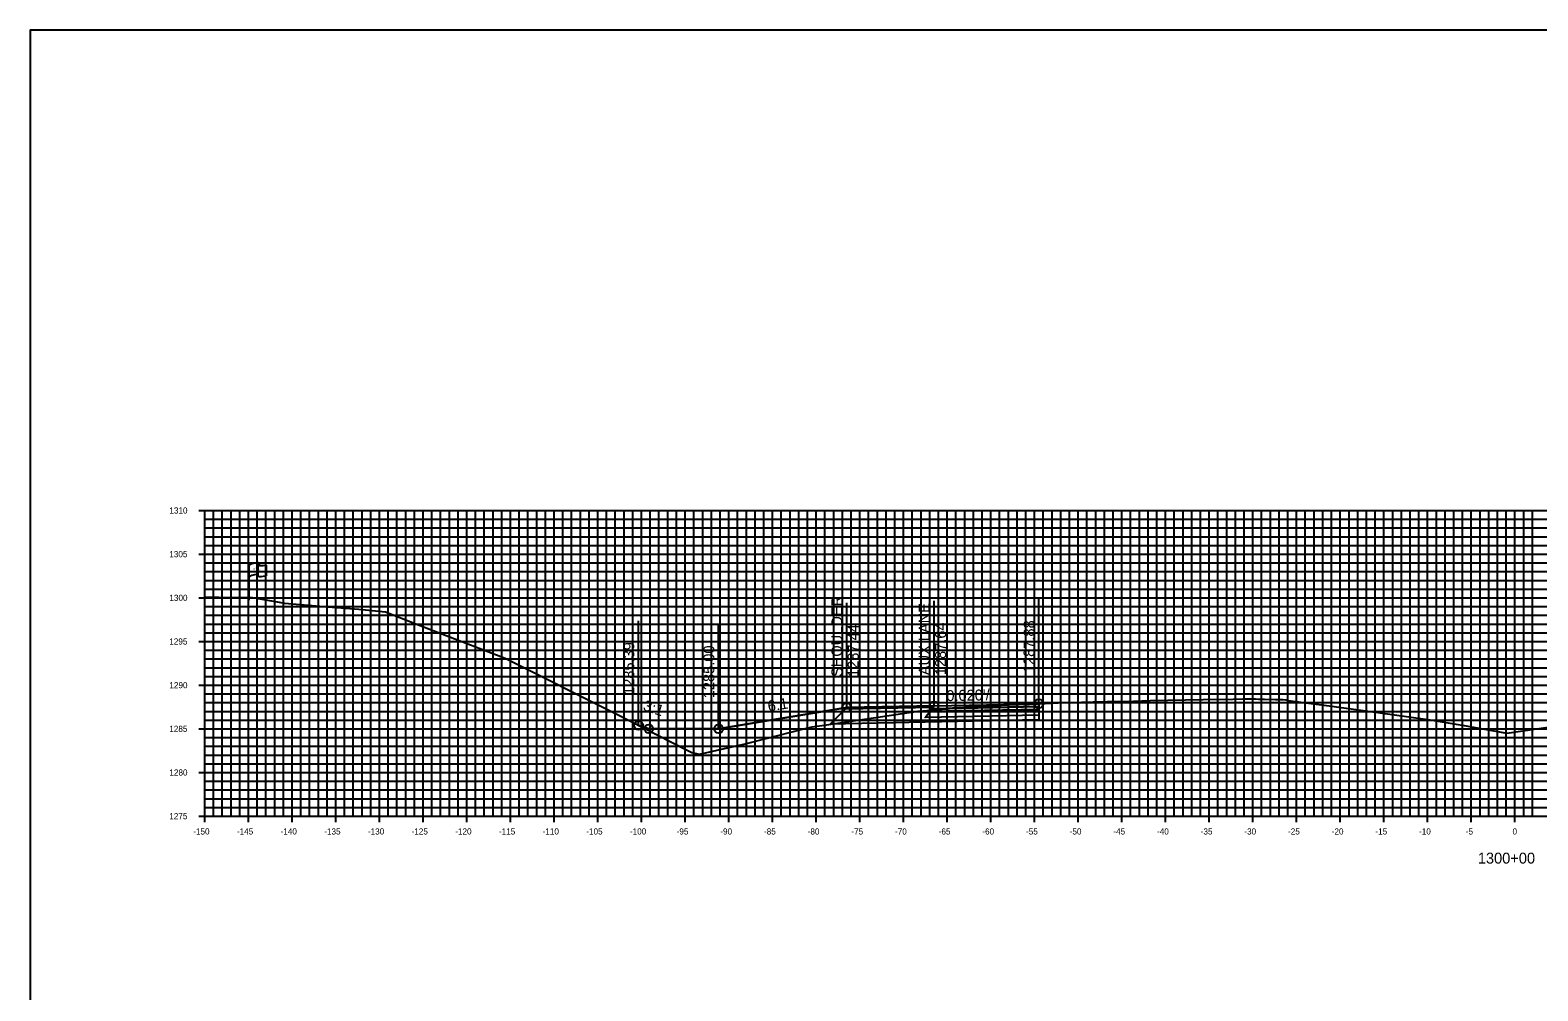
# Model space of a CAD drawing. Extents: x 674939 to 678919, y 750652 to 765176.
# Drawn here: x 678578.5 to 678751.2, y 764146.3 to 764256.3 of the extents above; entities that cross this region are included whole.
import ezdxf

# ---------------------------------------------------------------- set-up
doc = ezdxf.new("R2010")
doc.units = 0
for name, color, linetype in [('R_Alt Surface', 7, 'Continuous'), ('R_Axis', 7, 'Continuous'), ('R_Axis Annot', 7, 'Continuous'), ('R_Exist Surface', 7, 'Continuous'), ('R_Fin Surface', 7, 'Continuous'), ('R_Grid', 7, 'Continuous'), ('R_No Plot', 7, 'Continuous'), ('R_Xsect Elev', 7, 'Continuous'), ('R_Xsect Slope', 7, 'Continuous'), ('S_EXIST_ROW', 7, 'Continuous')]:
    doc.layers.add(name, color=color, linetype=linetype)

msp = doc.modelspace()

# ---------------------------------------------------------------- linework, layer by layer
for points in [[(678672.02, 764178.73), (678657.36, 764176.29)], [(678657.36, 764176.29), (678649.36, 764176.29), (678648.2, 764176.67)]]:
    msp.add_lwpolyline(points)
at = {"layer": 'R_Alt Surface'}
msp.add_lwpolyline([(678694.02, 764177.85), (678694.02, 764177.31), (678681.02, 764177.05), (678670.14, 764176.83), (678671.9, 764178.57)], dxfattribs=at)
for points in [[(678694.02, 764178.51), (678694.02, 764177.85), (678681.02, 764177.59), (678681.52, 764178.26)], [(678694.02, 764178.84), (678694.02, 764178.51), (678681.52, 764178.26), (678681.77, 764178.59)]]:
    msp.add_lwpolyline(points, close=True, dxfattribs=at)
at = {"layer": 'R_Axis'}
for p, q in [((678597.83, 764201.29), (678599.23, 764201.29)), ((678598.53, 764166.29), (678598.53, 764201.29)), ((678598.53, 764200.29), (678598.88, 764200.29)), ((678598.53, 764199.29), (678598.88, 764199.29)), ((678598.53, 764198.29), (678598.88, 764198.29)), ((678598.53, 764197.29), (678598.88, 764197.29)), ((678597.83, 764196.29), (678599.23, 764196.29)), ((678598.53, 764195.29), (678598.88, 764195.29)), ((678598.53, 764194.29), (678598.88, 764194.29)), ((678598.53, 764193.29), (678598.88, 764193.29)), ((678598.53, 764192.29), (678598.88, 764192.29)), ((678597.83, 764191.29), (678599.23, 764191.29)), ((678598.53, 764190.29), (678598.88, 764190.29)), ((678598.53, 764189.29), (678598.88, 764189.29)), ((678598.53, 764188.29), (678598.88, 764188.29)), ((678598.53, 764187.29), (678598.88, 764187.29)), ((678597.83, 764186.29), (678599.23, 764186.29)), ((678598.53, 764185.29), (678598.88, 764185.29)), ((678598.53, 764184.29), (678598.88, 764184.29)), ((678598.53, 764183.29), (678598.88, 764183.29)), ((678598.53, 764182.29), (678598.88, 764182.29)), ((678597.83, 764181.29), (678599.23, 764181.29)), ((678598.53, 764180.29), (678598.88, 764180.29)), ((678598.53, 764179.29), (678598.88, 764179.29)), ((678598.53, 764178.29), (678598.88, 764178.29)), ((678597.83, 764176.29), (678599.23, 764176.29)), ((678598.53, 764177.29), (678598.88, 764177.29)), ((678598.53, 764175.29), (678598.88, 764175.29)), ((678598.53, 764174.29), (678598.88, 764174.29)), ((678598.53, 764173.29), (678598.88, 764173.29)), ((678597.83, 764171.29), (678599.23, 764171.29)), ((678598.53, 764172.29), (678598.88, 764172.29)), ((678598.53, 764170.29), (678598.88, 764170.29)), ((678598.53, 764169.29), (678598.88, 764169.29)), ((678598.53, 764168.29), (678598.88, 764168.29)), ((678597.83, 764166.29), (678599.23, 764166.29)), ((678598.53, 764167.29), (678598.88, 764167.29)), ((678598.53, 764165.59), (678598.53, 764166.99)), ((678598.53, 764166.29), (678898.53, 764166.29)), ((678603.53, 764165.59), (678603.53, 764166.99)), ((678608.53, 764165.59), (678608.53, 764166.99)), ((678613.53, 764165.59), (678613.53, 764166.99)), ((678618.53, 764165.59), (678618.53, 764166.99)), ((678623.53, 764165.59), (678623.53, 764166.99)), ((678628.53, 764165.59), (678628.53, 764166.99)), ((678633.53, 764165.59), (678633.53, 764166.99)), ((678638.53, 764165.59), (678638.53, 764166.99)), ((678643.53, 764165.59), (678643.53, 764166.99)), ((678648.53, 764165.59), (678648.53, 764166.99)), ((678653.53, 764165.59), (678653.53, 764166.99)), ((678658.53, 764165.59), (678658.53, 764166.99)), ((678663.53, 764165.59), (678663.53, 764166.99)), ((678668.53, 764165.59), (678668.53, 764166.99)), ((678673.53, 764165.59), (678673.53, 764166.99)), ((678678.53, 764165.59), (678678.53, 764166.99)), ((678683.53, 764165.59), (678683.53, 764166.99)), ((678688.53, 764165.59), (678688.53, 764166.99)), ((678693.53, 764165.59), (678693.53, 764166.99)), ((678698.53, 764165.59), (678698.53, 764166.99)), ((678703.53, 764165.59), (678703.53, 764166.99)), ((678708.53, 764165.59), (678708.53, 764166.99)), ((678713.53, 764165.59), (678713.53, 764166.99)), ((678718.53, 764165.59), (678718.53, 764166.99)), ((678723.53, 764165.59), (678723.53, 764166.99)), ((678728.53, 764165.59), (678728.53, 764166.99)), ((678733.53, 764165.59), (678733.53, 764166.99)), ((678738.53, 764165.59), (678738.53, 764166.99)), ((678743.53, 764165.59), (678743.53, 764166.99)), ((678748.53, 764165.59), (678748.53, 764166.99))]:
    msp.add_line(p, q, dxfattribs=at)
at = {"layer": 'R_Exist Surface'}
msp.add_lwpolyline([(678598.53, 764191.37), (678600.13, 764191.38), (678603.97, 764191.34), (678607.06, 764190.79), (678607.65, 764190.69), (678612.6, 764190.26), (678616.17, 764190), (678619.21, 764189.67), (678622.7, 764188.31), (678632.91, 764184.37), (678645.62, 764178), (678653.59, 764173.91), (678654.29, 764173.58), (678655.16, 764173.38), (678660.39, 764174.59), (678662.63, 764175.15), (678667.1, 764176.28), (678668.07, 764176.52), (678669.72, 764176.75), (678680.2, 764178.31), (678680.33, 764178.32), (678683.78, 764178.62), (678684, 764178.67), (678684.31, 764178.73), (678685.48, 764178.77), (678687.23, 764178.87), (678687.93, 764178.93), (678690.61, 764179.05), (678692.9, 764179.13), (678693.95, 764179.17), (678694.02, 764179.17), (678696.22, 764179.25), (678700.24, 764179.37), (678701.83, 764179.4), (678702.41, 764179.4), (678704.86, 764179.47), (678706.78, 764179.52), (678712.85, 764179.64), (678716.26, 764179.7), (678717.39, 764179.72), (678718.63, 764179.71), (678718.66, 764179.71), (678718.83, 764179.71), (678719.18, 764179.69), (678719.84, 764179.67), (678721.13, 764179.65), (678721.54, 764179.65), (678721.96, 764179.64), (678722.31, 764179.62), (678722.46, 764179.57), (678722.58, 764179.55), (678725.2, 764179.19), (678727.25, 764178.93), (678734.22, 764177.96), (678738.82, 764177.32), (678742.71, 764176.66), (678747.6, 764175.8), (678753.08, 764176.6)], dxfattribs=at)
at = {"layer": 'R_Fin Surface'}
for points in [[(678648.2, 764176.67), (678649.36, 764176.29), (678657.36, 764176.29), (678672.02, 764178.73), (678682.02, 764178.93), (678694.02, 764179.17)], [(678672.02, 764178.73), (678682.02, 764178.93), (678694.02, 764179.17)], [(678672.02, 764178.73), (678672.02, 764178.73)]]:
    msp.add_lwpolyline(points, dxfattribs=at)
for points in [[(678682.02, 764178.93), (678672.02, 764178.73), (678671.9, 764178.57), (678681.9, 764178.77)], [(678694.02, 764179.17), (678694.02, 764178.84), (678681.77, 764178.59), (678682.02, 764178.93)]]:
    msp.add_lwpolyline(points, close=True, dxfattribs=at)
at = {"layer": 'R_Grid'}
for p, q in [((678598.53, 764201.29), (678898.53, 764201.29)), ((678598.53, 764166.29), (678598.53, 764201.29)), ((678599.53, 764166.29), (678599.53, 764201.29)), ((678600.53, 764166.29), (678600.53, 764201.29)), ((678601.53, 764166.29), (678601.53, 764201.29)), ((678602.53, 764166.29), (678602.53, 764201.29)), ((678603.53, 764166.29), (678603.53, 764201.29)), ((678604.53, 764166.29), (678604.53, 764201.29)), ((678605.53, 764166.29), (678605.53, 764201.29)), ((678606.53, 764166.29), (678606.53, 764201.29)), ((678607.53, 764166.29), (678607.53, 764201.29)), ((678608.53, 764166.29), (678608.53, 764201.29)), ((678609.53, 764166.29), (678609.53, 764201.29)), ((678610.53, 764166.29), (678610.53, 764201.29)), ((678611.53, 764166.29), (678611.53, 764201.29)), ((678612.53, 764166.29), (678612.53, 764201.29)), ((678613.53, 764166.29), (678613.53, 764201.29)), ((678614.53, 764166.29), (678614.53, 764201.29)), ((678615.53, 764166.29), (678615.53, 764201.29)), ((678616.53, 764166.29), (678616.53, 764201.29)), ((678617.53, 764166.29), (678617.53, 764201.29)), ((678618.53, 764166.29), (678618.53, 764201.29)), ((678619.53, 764166.29), (678619.53, 764201.29)), ((678620.53, 764166.29), (678620.53, 764201.29)), ((678621.53, 764166.29), (678621.53, 764201.29)), ((678622.53, 764166.29), (678622.53, 764201.29)), ((678623.53, 764166.29), (678623.53, 764201.29)), ((678624.53, 764166.29), (678624.53, 764201.29)), ((678625.53, 764166.29), (678625.53, 764201.29)), ((678626.53, 764166.29), (678626.53, 764201.29)), ((678627.53, 764166.29), (678627.53, 764201.29)), ((678628.53, 764166.29), (678628.53, 764201.29)), ((678629.53, 764166.29), (678629.53, 764201.29)), ((678630.53, 764166.29), (678630.53, 764201.29)), ((678631.53, 764166.29), (678631.53, 764201.29)), ((678632.53, 764166.29), (678632.53, 764201.29)), ((678633.53, 764166.29), (678633.53, 764201.29)), ((678634.53, 764166.29), (678634.53, 764201.29)), ((678635.53, 764166.29), (678635.53, 764201.29)), ((678636.53, 764166.29), (678636.53, 764201.29)), ((678637.53, 764166.29), (678637.53, 764201.29)), ((678638.53, 764166.29), (678638.53, 764201.29)), ((678639.53, 764166.29), (678639.53, 764201.29)), ((678640.53, 764166.29), (678640.53, 764201.29)), ((678641.53, 764166.29), (678641.53, 764201.29)), ((678642.53, 764166.29), (678642.53, 764201.29)), ((678643.53, 764166.29), (678643.53, 764201.29)), ((678644.53, 764166.29), (678644.53, 764201.29)), ((678645.53, 764166.29), (678645.53, 764201.29)), ((678646.53, 764166.29), (678646.53, 764201.29)), ((678647.53, 764166.29), (678647.53, 764201.29)), ((678648.53, 764166.29), (678648.53, 764201.29)), ((678649.53, 764166.29), (678649.53, 764201.29)), ((678650.53, 764166.29), (678650.53, 764201.29)), ((678651.53, 764166.29), (678651.53, 764201.29)), ((678652.53, 764166.29), (678652.53, 764201.29)), ((678653.53, 764166.29), (678653.53, 764201.29)), ((678654.53, 764166.29), (678654.53, 764201.29)), ((678655.53, 764166.29), (678655.53, 764201.29)), ((678656.53, 764166.29), (678656.53, 764201.29)), ((678657.53, 764166.29), (678657.53, 764201.29)), ((678658.53, 764166.29), (678658.53, 764201.29)), ((678659.53, 764166.29), (678659.53, 764201.29)), ((678660.53, 764166.29), (678660.53, 764201.29)), ((678661.53, 764166.29), (678661.53, 764201.29)), ((678662.53, 764166.29), (678662.53, 764201.29)), ((678663.53, 764166.29), (678663.53, 764201.29)), ((678664.53, 764166.29), (678664.53, 764201.29)), ((678665.53, 764166.29), (678665.53, 764201.29)), ((678666.53, 764166.29), (678666.53, 764201.29)), ((678667.53, 764166.29), (678667.53, 764201.29)), ((678668.53, 764166.29), (678668.53, 764201.29)), ((678669.53, 764166.29), (678669.53, 764201.29)), ((678670.53, 764166.29), (678670.53, 764201.29)), ((678671.53, 764166.29), (678671.53, 764201.29)), ((678672.53, 764166.29), (678672.53, 764201.29)), ((678673.53, 764166.29), (678673.53, 764201.29)), ((678674.53, 764166.29), (678674.53, 764201.29)), ((678675.53, 764166.29), (678675.53, 764201.29)), ((678676.53, 764166.29), (678676.53, 764201.29)), ((678677.53, 764166.29), (678677.53, 764201.29)), ((678678.53, 764166.29), (678678.53, 764201.29)), ((678679.53, 764166.29), (678679.53, 764201.29)), ((678680.53, 764166.29), (678680.53, 764201.29)), ((678681.53, 764166.29), (678681.53, 764201.29)), ((678682.53, 764166.29), (678682.53, 764201.29)), ((678683.53, 764166.29), (678683.53, 764201.29)), ((678684.53, 764166.29), (678684.53, 764201.29)), ((678685.53, 764166.29), (678685.53, 764201.29)), ((678686.53, 764166.29), (678686.53, 764201.29)), ((678687.53, 764166.29), (678687.53, 764201.29)), ((678688.53, 764166.29), (678688.53, 764201.29)), ((678689.53, 764166.29), (678689.53, 764201.29)), ((678690.53, 764166.29), (678690.53, 764201.29)), ((678691.53, 764166.29), (678691.53, 764201.29)), ((678692.53, 764166.29), (678692.53, 764201.29)), ((678693.53, 764166.29), (678693.53, 764201.29)), ((678694.53, 764166.29), (678694.53, 764201.29)), ((678695.53, 764166.29), (678695.53, 764201.29)), ((678696.53, 764166.29), (678696.53, 764201.29)), ((678697.53, 764166.29), (678697.53, 764201.29)), ((678698.53, 764166.29), (678698.53, 764201.29)), ((678699.53, 764166.29), (678699.53, 764201.29)), ((678700.53, 764166.29), (678700.53, 764201.29)), ((678701.53, 764166.29), (678701.53, 764201.29)), ((678702.53, 764166.29), (678702.53, 764201.29)), ((678703.53, 764166.29), (678703.53, 764201.29)), ((678704.53, 764166.29), (678704.53, 764201.29)), ((678705.53, 764166.29), (678705.53, 764201.29)), ((678706.53, 764166.29), (678706.53, 764201.29)), ((678707.53, 764166.29), (678707.53, 764201.29)), ((678708.53, 764166.29), (678708.53, 764201.29)), ((678709.53, 764166.29), (678709.53, 764201.29)), ((678710.53, 764166.29), (678710.53, 764201.29)), ((678711.53, 764166.29), (678711.53, 764201.29)), ((678712.53, 764166.29), (678712.53, 764201.29)), ((678713.53, 764166.29), (678713.53, 764201.29)), ((678714.53, 764166.29), (678714.53, 764201.29)), ((678715.53, 764166.29), (678715.53, 764201.29)), ((678716.53, 764166.29), (678716.53, 764201.29)), ((678717.53, 764166.29), (678717.53, 764201.29)), ((678718.53, 764166.29), (678718.53, 764201.29)), ((678719.53, 764166.29), (678719.53, 764201.29)), ((678720.53, 764166.29), (678720.53, 764201.29)), ((678721.53, 764166.29), (678721.53, 764201.29)), ((678722.53, 764166.29), (678722.53, 764201.29)), ((678723.53, 764166.29), (678723.53, 764201.29)), ((678724.53, 764166.29), (678724.53, 764201.29)), ((678725.53, 764166.29), (678725.53, 764201.29)), ((678726.53, 764166.29), (678726.53, 764201.29)), ((678727.53, 764166.29), (678727.53, 764201.29)), ((678728.53, 764166.29), (678728.53, 764201.29)), ((678729.53, 764166.29), (678729.53, 764201.29)), ((678730.53, 764166.29), (678730.53, 764201.29)), ((678731.53, 764166.29), (678731.53, 764201.29)), ((678732.53, 764166.29), (678732.53, 764201.29)), ((678733.53, 764166.29), (678733.53, 764201.29)), ((678734.53, 764166.29), (678734.53, 764201.29)), ((678735.53, 764166.29), (678735.53, 764201.29)), ((678736.53, 764166.29), (678736.53, 764201.29)), ((678737.53, 764166.29), (678737.53, 764201.29)), ((678738.53, 764166.29), (678738.53, 764201.29)), ((678739.53, 764166.29), (678739.53, 764201.29)), ((678740.53, 764166.29), (678740.53, 764201.29)), ((678741.53, 764166.29), (678741.53, 764201.29)), ((678742.53, 764166.29), (678742.53, 764201.29)), ((678743.53, 764166.29), (678743.53, 764201.29)), ((678744.53, 764166.29), (678744.53, 764201.29)), ((678745.53, 764166.29), (678745.53, 764201.29)), ((678746.53, 764166.29), (678746.53, 764201.29)), ((678747.53, 764166.29), (678747.53, 764201.29)), ((678748.53, 764166.29), (678748.53, 764201.29)), ((678749.53, 764166.29), (678749.53, 764201.29)), ((678750.53, 764166.29), (678750.53, 764201.29)), ((678598.53, 764200.29), (678898.53, 764200.29)), ((678598.53, 764199.29), (678898.53, 764199.29)), ((678598.53, 764198.29), (678898.53, 764198.29)), ((678598.53, 764197.29), (678898.53, 764197.29)), ((678598.53, 764196.29), (678898.53, 764196.29)), ((678598.53, 764195.29), (678898.53, 764195.29)), ((678598.53, 764194.29), (678898.53, 764194.29)), ((678598.53, 764193.29), (678898.53, 764193.29)), ((678598.53, 764192.29), (678898.53, 764192.29)), ((678598.53, 764191.29), (678898.53, 764191.29)), ((678598.53, 764190.29), (678898.53, 764190.29)), ((678598.53, 764189.29), (678898.53, 764189.29)), ((678598.53, 764188.29), (678898.53, 764188.29)), ((678598.53, 764187.29), (678898.53, 764187.29)), ((678598.53, 764186.29), (678898.53, 764186.29)), ((678598.53, 764185.29), (678898.53, 764185.29)), ((678598.53, 764184.29), (678898.53, 764184.29)), ((678598.53, 764183.29), (678898.53, 764183.29)), ((678598.53, 764182.29), (678898.53, 764182.29)), ((678598.53, 764181.29), (678898.53, 764181.29)), ((678598.53, 764180.29), (678898.53, 764180.29)), ((678598.53, 764179.29), (678898.53, 764179.29)), ((678598.53, 764178.29), (678898.53, 764178.29)), ((678598.53, 764177.29), (678898.53, 764177.29)), ((678598.53, 764176.29), (678898.53, 764176.29)), ((678598.53, 764175.29), (678898.53, 764175.29)), ((678598.53, 764174.29), (678898.53, 764174.29)), ((678598.53, 764173.29), (678898.53, 764173.29)), ((678598.53, 764172.29), (678898.53, 764172.29)), ((678598.53, 764171.29), (678898.53, 764171.29)), ((678598.53, 764170.29), (678898.53, 764170.29)), ((678598.53, 764169.29), (678898.53, 764169.29)), ((678598.53, 764168.29), (678898.53, 764168.29)), ((678598.53, 764167.29), (678898.53, 764167.29)), ((678598.53, 764166.29), (678898.53, 764166.29))]:
    msp.add_line(p, q, dxfattribs=at)
at = {"layer": 'R_No Plot'}
msp.add_lwpolyline([(678578.53, 764036.29), (678918.53, 764036.29), (678918.53, 764256.29), (678578.53, 764256.29)], close=True, dxfattribs=at)
for centre in [(678694.02, 764179.17), (678672.02, 764178.73), (678672.02, 764178.73), (678682.02, 764178.93), (678648.2, 764176.67), (678649.36, 764176.29), (678657.36, 764176.29)]:
    msp.add_circle(centre, 0.5, dxfattribs=at)
at = {"layer": 'R_Xsect Elev'}
for p, q in [((678672.02, 764178.73), (678672.02, 764190.73)), ((678682.02, 764178.93), (678682.02, 764190.93)), ((678694.02, 764179.17), (678694.02, 764191.17)), ((678648.2, 764176.67), (678648.2, 764188.67)), ((678657.36, 764176.29), (678657.36, 764188.29))]:
    msp.add_line(p, q, dxfattribs=at)
at = {"layer": 'S_EXIST_ROW'}
for p, q in [((678604.77, 764195.22), (678604.77, 764194.98)), ((678603.61, 764191.02), (678603.61, 764194.97)), ((678604.6, 764195.07), (678604.6, 764195.05)), ((678604.6, 764195.05), (678604.6, 764193.83)), ((678605.54, 764195.03), (678605.54, 764193.79))]:
    msp.add_line(p, q, dxfattribs=at)
for centre, radius, start, end in [((678604.69, 764195.22), 0.0783, 263.0712, 93.9564), ((678604.68, 764195.07), 0.078, 88.6458, 274.2828), ((678604.68, 764193.83), 0.0783, 180, 273.9564)]:
    msp.add_arc(centre, radius, start, end, dxfattribs=at)
for centre, major_axis, ratio, start_param, end_param in [((678605.19, 764195.02), (-1.58, -0.04), 0.19887, 5.030368, 6.283185), ((678605.18, 764193.7), (-1.58, -0.04), 0.19887, 5.083035, 6.194897), ((678605.9, 764195.13), (-1.23, -0.13), 0.052933, 0.159456, 1.268315), ((678605.9, 764193.89), (-1.23, -0.13), 0.052933, 0.159456, 1.268315)]:
    msp.add_ellipse(centre, major_axis=major_axis, ratio=ratio, start_param=start_param, end_param=end_param, dxfattribs=at)

# ---------------------------------------------------------------- texts
at = {"layer": 'R_Axis Annot'}
for s, height, p in [('1310', 0.7, (678594.47, 764200.94)), ('1305', 0.7, (678594.46, 764195.94)), ('1300', 0.7, (678594.47, 764190.94)), ('1295', 0.7, (678594.46, 764185.94)), ('1290', 0.7, (678594.47, 764180.94)), ('1285', 0.7, (678594.46, 764175.94)), ('1280', 0.7, (678594.47, 764170.94)), ('1275', 0.7, (678594.46, 764165.94)), ('-150', 0.7, (678597.2, 764164.19)), ('-145', 0.7, (678602.2, 764164.19)), ('-140', 0.7, (678607.2, 764164.19)), ('-135', 0.7, (678612.2, 764164.19)), ('-130', 0.7, (678617.2, 764164.19)), ('-125', 0.7, (678622.2, 764164.19)), ('-120', 0.7, (678627.2, 764164.19)), ('-115', 0.7, (678632.2, 764164.19)), ('-110', 0.7, (678637.2, 764164.19)), ('-105', 0.7, (678642.2, 764164.19)), ('-100', 0.7, (678647.2, 764164.19)), ('-95', 0.7, (678652.55, 764164.19)), ('-90', 0.7, (678657.55, 764164.19)), ('-85', 0.7, (678662.55, 764164.19)), ('-80', 0.7, (678667.55, 764164.19)), ('-75', 0.7, (678672.55, 764164.19)), ('-70', 0.7, (678677.55, 764164.19)), ('-65', 0.7, (678682.55, 764164.19)), ('-60', 0.7, (678687.55, 764164.19)), ('-55', 0.7, (678692.55, 764164.19)), ('-50', 0.7, (678697.55, 764164.19)), ('-45', 0.7, (678702.55, 764164.19)), ('-40', 0.7, (678707.55, 764164.19)), ('-35', 0.7, (678712.55, 764164.19)), ('-30', 0.7, (678717.55, 764164.19)), ('-25', 0.7, (678722.55, 764164.19)), ('-20', 0.7, (678727.55, 764164.19)), ('-15', 0.7, (678732.55, 764164.19)), ('-10', 0.7, (678737.55, 764164.19)), ('-5', 0.7, (678742.9, 764164.19)), ('0', 0.7, (678748.25, 764164.19)), ('1300+00', 1.25, (678744.28, 764160.86))]:
    msp.add_text(s, height=height, dxfattribs=at).set_placement(p)
at = {"layer": 'R_Xsect Elev'}
for s, p in [('SHOULDER', (678671.52, 764182.23)), ('AUX LANE', (678681.52, 764182.43)), ('1287.64', (678683.39, 764182.43)), ('1287.88', (678693.52, 764182.67)), ('1287.44', (678673.39, 764182.23)), ('1285.39', (678647.7, 764180.17)), ('1285.00', (678656.86, 764179.79))]:
    msp.add_text(s, height=1.25, rotation=90, dxfattribs=at).set_placement(p)
at = {"layer": 'R_Xsect Slope'}
for s, rotation, p in [('6:1', 9.4623, (678663.08, 764178.25)), ("0.020'/'", 1.1458, (678683.44, 764179.46)), ('3:1', 341.5651, (678648.62, 764178.45))]:
    msp.add_text(s, height=1.25, rotation=rotation, dxfattribs=at).set_placement(p)
at = {"layer": 'S_EXIST_ROW'}
for s, height, rotation, p in [('R ', 0.2, 9.9884, (678604.13, 764194.47)), (' O', 0.2, 9.9884, (678604.27, 764194.52)), ('W', 0.2, 351.1788, (678604.6, 764194.35)), ('DWB 11-9-07', 0.01, 90, (678604.77, 764194.99)), ('DWB 11-9-07', 0.01, 5.0717, (678605.44, 764193.79)), ('DWB 11-9-07', 0.01, 90, (678603.6, 764191.02))]:
    msp.add_text(s, height=height, rotation=rotation, dxfattribs=at).set_placement(p)

doc.saveas('drawing.dxf')
